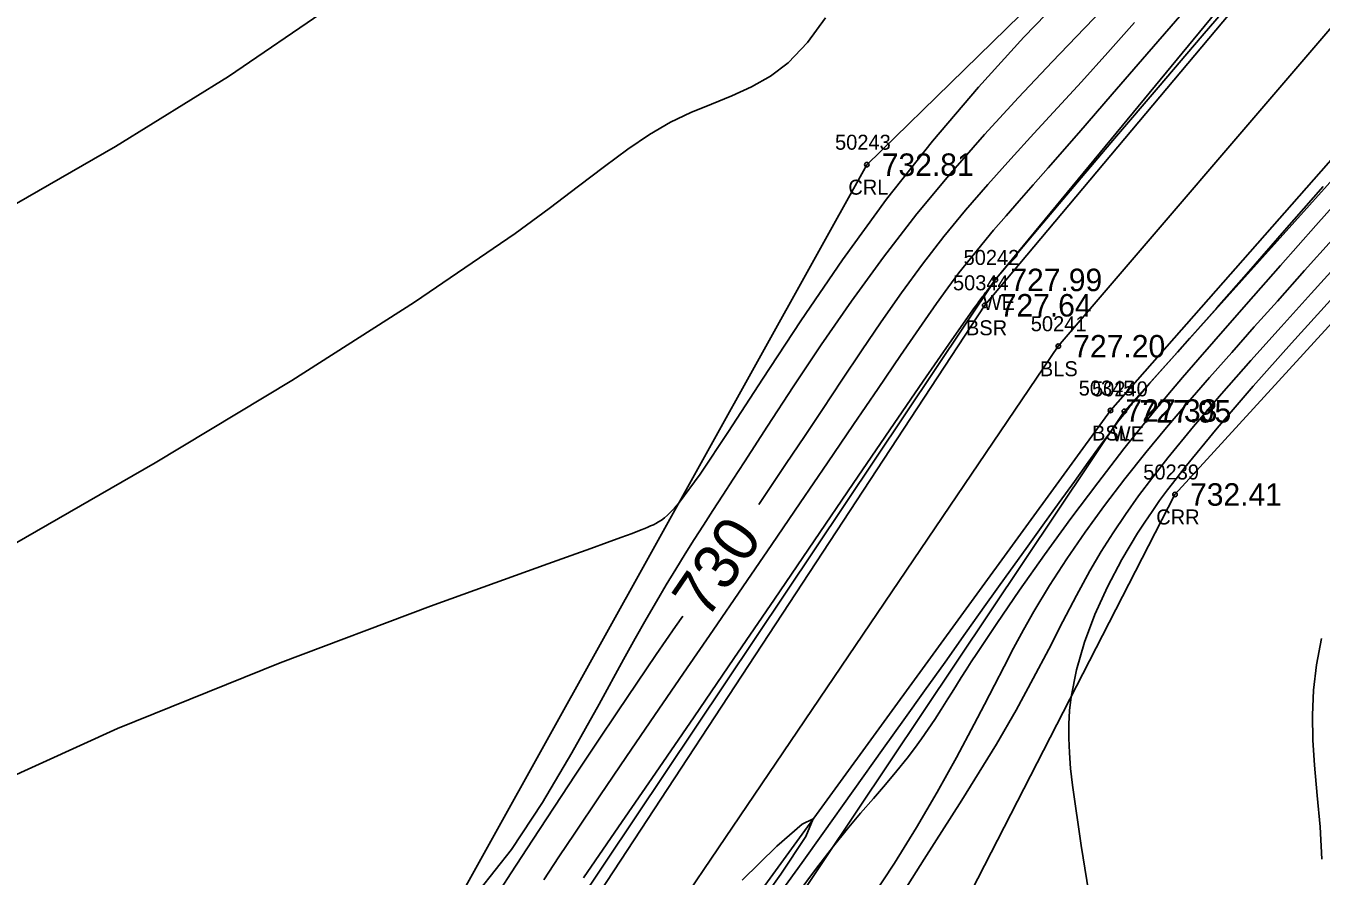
# Model space of a CAD drawing. Extents: x 1378535 to 1380697, y 997729 to 1000024.
# Drawn here: x 1379702.4 to 1379788.8, y 999037.7 to 999094.4 of the extents above; entities that cross this region are included whole.
import ezdxf

# ---------------------------------------------------------------- set-up
doc = ezdxf.new("R2010")
doc.units = 0
for name, color, linetype in [('RD_DTM_BkLn1', 7, 'Continuous'), ('RD_DTM_BkLn2', 7, 'Continuous'), ('RD_DTM_BkLn_txCode', 7, 'Continuous'), ('RD_DTM_Major1', 7, 'Continuous'), ('RD_DTM_Major1_Lbl', 7, 'Continuous'), ('RD_DTM_Minor1', 7, 'Continuous'), ('RD_EX_H2O', 7, 'Continuous'), ('RD_EX_H2O_txCode', 7, 'Continuous'), ('RD_EX_TX_H2O_ELEV', 7, 'Continuous'), ('RD_EX_TX_Misc_ELEV', 7, 'Continuous'), ('RD_SMD_Locator', 7, 'Continuous')]:
    doc.layers.add(name, color=color, linetype=linetype)

msp = doc.modelspace()

# ---------------------------------------------------------------- linework, layer by layer
at = {"layer": 'RD_DTM_BkLn1'}
msp.add_lwpolyline([(1379671.069, 998947.908), (1379694.884, 998967.78), (1379723.442, 999002.448), (1379771.255, 999073.041), (1379827.632, 999138.855), (1379861.249, 999179.195), (1379915.357, 999192.54), (1379973.258, 999207.681), (1380032.706, 999223.017), (1380054.696, 999270.258), (1380073.859, 999314.517)], dxfattribs=at)
at = {"layer": 'RD_DTM_BkLn2'}
for points in [[(1380068.121, 999316.651), (1380049.657, 999274.82), (1380028.513, 999225.034), (1379966.47, 999214.136), (1379918.102, 999198.529), (1379857.342, 999182.9), (1379822.296, 999142.387), (1379766.345, 999075.773), (1379728.069, 999017.429), (1379693.219, 998970.733), (1379663.886, 998950.121)], [(1380081.016, 999311.458), (1380061.411, 999264.141), (1380033.797, 999220.561), (1379978.164, 999199.192), (1379919.041, 999191.309), (1379864.05, 999174.436), (1379831.301, 999133.028), (1379774.735, 999068.751), (1379734.541, 999013.539), (1379699.544, 998964.07), (1379671.775, 998943.782)]]:
    msp.add_lwpolyline(points, dxfattribs=at)
at = {"layer": 'RD_DTM_Major1'}
for points in [[(1379776.346, 999094.638), (1379774.569, 999092.638), (1379772.799, 999090.675), (1379771.209, 999088.94), (1379769.634, 999087.235), (1379768.081, 999085.541), (1379766.558, 999083.843), (1379765.072, 999082.126), (1379763.629, 999080.372), (1379762.189, 999078.512), (1379760.796, 999076.609), (1379759.441, 999074.676), (1379758.116, 999072.727), (1379756.813, 999070.774), (1379755.525, 999068.83), (1379754.314, 999067.012), (1379753.106, 999065.208), (1379751.899, 999063.415), (1379751.264, 999062.477)], [(1379758.773, 999036.204), (1379760.317, 999038.551), (1379761.791, 999040.931), (1379763.181, 999043.299), (1379764.472, 999045.609), (1379765.652, 999047.815), (1379766.341, 999049.147), (1379766.996, 999050.431), (1379767.634, 999051.679), (1379768.272, 999052.904), (1379768.926, 999054.119), (1379769.614, 999055.334), (1379770.673, 999057.082), (1379771.822, 999058.849), (1379773.051, 999060.628), (1379774.348, 999062.41), (1379775.704, 999064.187), (1379777.106, 999065.95), (1379778.488, 999067.626), (1379779.902, 999069.292), (1379781.348, 999070.958), (1379782.826, 999072.632), (1379784.334, 999074.326), (1379785.874, 999076.048), (1379787.691, 999078.084), (1379789.532, 999080.151)], [(1379746.194, 999055.042), (1379745.716, 999054.345), (1379744.432, 999052.468), (1379743.138, 999050.569), (1379741.835, 999048.645), (1379740.523, 999046.691), (1379739.066, 999044.5), (1379737.611, 999042.291), (1379736.169, 999040.084), (1379734.754, 999037.904), (1379733.378, 999035.773)]]:
    msp.add_lwpolyline(points, dxfattribs=at)
at = {"layer": 'RD_DTM_Minor1'}
for points in [[(1379783.66, 999097.024), (1379780.858, 999093.753), (1379777.915, 999090.307), (1379775.004, 999086.891), (1379772.299, 999083.708), (1379769.973, 999080.962), (1379768.201, 999078.857), (1379767.85, 999078.437), (1379767.537, 999078.059), (1379767.252, 999077.71), (1379766.984, 999077.376), (1379766.723, 999077.043), (1379766.458, 999076.697), (1379766.4, 999076.619), (1379766.34, 999076.539), (1379766.279, 999076.459), (1379766.218, 999076.376), (1379766.156, 999076.292), (1379766.092, 999076.206), (1379766.025, 999076.115), (1379765.957, 999076.022), (1379765.887, 999075.926), (1379765.744, 999075.729), (1379765.67, 999075.627), (1379764.144, 999073.471), (1379762.229, 999070.707), (1379760.008, 999067.464), (1379757.562, 999063.873), (1379754.972, 999060.065), (1379752.32, 999056.17), (1379749.611, 999052.204), (1379746.952, 999048.322), (1379744.375, 999044.564), (1379741.909, 999040.969), (1379739.584, 999037.575)], [(1379771.91, 999096.724), (1379768.968, 999093.654), (1379765.933, 999090.326), (1379762.855, 999086.727), (1379759.789, 999082.843), (1379756.867, 999078.814), (1379754.084, 999074.734), (1379751.518, 999070.835), (1379749.247, 999067.349), (1379747.351, 999064.507), (1379745.907, 999062.54), (1379745.648, 999062.237), (1379745.411, 999061.983), (1379745.19, 999061.772), (1379744.981, 999061.596), (1379744.777, 999061.446), (1379744.572, 999061.316), (1379744.407, 999061.223), (1379744.236, 999061.135), (1379744.056, 999061.049), (1379743.863, 999060.965), (1379743.657, 999060.879), (1379743.433, 999060.789), (1379742.82, 999060.553), (1379742.07, 999060.273), (1379741.158, 999059.941), (1379740.058, 999059.545), (1379738.746, 999059.075), (1379737.196, 999058.522), (1379729.374, 999055.703), (1379719.33, 999051.928), (1379708.479, 999047.543), (1379698.239, 999042.891)], [(1379775.045, 999096.409), (1379773.004, 999094.266), (1379770.846, 999092.011), (1379768.61, 999089.644), (1379766.335, 999087.165), (1379764.059, 999084.575), (1379761.821, 999081.874), (1379759.586, 999078.98), (1379757.452, 999076.042), (1379755.438, 999073.133), (1379753.564, 999070.328), (1379751.849, 999067.7), (1379750.312, 999065.323), (1379749.569, 999064.177), (1379748.872, 999063.105), (1379748.212, 999062.088), (1379747.579, 999061.108), (1379746.964, 999060.146), (1379746.357, 999059.183), (1379745.732, 999058.175), (1379745.096, 999057.127), (1379744.438, 999056.019), (1379743.749, 999054.831), (1379743.019, 999053.543), (1379742.238, 999052.137), (1379740.613, 999049.156), (1379738.805, 999045.902), (1379736.843, 999042.595), (1379734.76, 999039.455), (1379732.585, 999036.701)], [(1379722.54, 999095.576), (1379715.898, 999091.047), (1379708.354, 999086.36), (1379700.255, 999081.721)], [(1379779.523, 999095.253), (1379777.171, 999092.536), (1379774.848, 999089.85), (1379772.63, 999087.29), (1379770.591, 999084.954), (1379769.587, 999083.813), (1379768.648, 999082.748), (1379767.768, 999081.743), (1379766.937, 999080.778), (1379766.146, 999079.838), (1379765.388, 999078.905), (1379764.63, 999077.929), (1379763.884, 999076.93), (1379763.135, 999075.893), (1379762.37, 999074.806), (1379761.574, 999073.655), (1379760.733, 999072.429), (1379759.232, 999070.23), (1379757.596, 999067.83), (1379755.852, 999065.268), (1379754.023, 999062.582), (1379752.134, 999059.811), (1379750.21, 999056.995), (1379748.225, 999054.097), (1379746.253, 999051.222), (1379744.32, 999048.401), (1379742.45, 999045.663), (1379740.667, 999043.038), (1379738.996, 999040.558), (1379737.937, 999038.97), (1379736.923, 999037.44)], [(1379755.718, 999094.961), (1379754.521, 999093.318), (1379753.222, 999091.943), (1379752.043, 999091.05), (1379750.784, 999090.34), (1379749.467, 999089.746), (1379748.113, 999089.201), (1379746.744, 999088.64), (1379745.379, 999087.996), (1379743.97, 999087.177), (1379742.524, 999086.193), (1379740.972, 999085.043), (1379739.25, 999083.724), (1379737.289, 999082.232), (1379735.024, 999080.567), (1379728.307, 999075.981), (1379720.103, 999070.764), (1379711.004, 999065.273), (1379701.602, 999059.868)], [(1379752.776, 999036.65), (1379754.167, 999038.603), (1379755.539, 999040.529), (1379759.598, 999046.221), (1379760.949, 999048.116), (1379762.322, 999050.043), (1379763.697, 999051.973), (1379765.069, 999053.898), (1379766.432, 999055.809), (1379767.781, 999057.697), (1379769.111, 999059.553), (1379770.233, 999061.114), (1379771.313, 999062.614), (1379772.33, 999064.021), (1379773.261, 999065.303), (1379774.083, 999066.43), (1379774.774, 999067.369), (1379775.005, 999067.681), (1379775.217, 999067.965), (1379775.414, 999068.225), (1379775.601, 999068.468), (1379775.781, 999068.699), (1379775.959, 999068.923), (1379776.038, 999069.02), (1379776.117, 999069.118), (1379776.197, 999069.215), (1379776.279, 999069.314), (1379776.362, 999069.414), (1379776.448, 999069.515), (1379776.866, 999070.002), (1379777.341, 999070.545), (1379777.884, 999071.157), (1379779.221, 999072.655), (1379780.037, 999073.571), (1379781.844, 999075.611), (1379783.974, 999078.031), (1379786.359, 999080.753), (1379788.927, 999083.696)], [(1379753.822, 999036.482), (1379755.049, 999038.13), (1379756.251, 999039.681), (1379757.177, 999040.82), (1379758.066, 999041.88), (1379758.916, 999042.872), (1379759.72, 999043.808), (1379760.474, 999044.702), (1379761.172, 999045.564), (1379761.664, 999046.207), (1379762.129, 999046.847), (1379762.576, 999047.489), (1379763.013, 999048.142), (1379763.448, 999048.812), (1379763.889, 999049.507), (1379764.177, 999049.964), (1379764.474, 999050.438), (1379764.784, 999050.929), (1379765.108, 999051.442), (1379765.451, 999051.978), (1379765.816, 999052.541), (1379767.147, 999054.542), (1379768.675, 999056.765), (1379770.346, 999059.126), (1379772.101, 999061.541), (1379773.884, 999063.926), (1379775.64, 999066.198), (1379776.623, 999067.433), (1379777.593, 999068.622), (1379778.563, 999069.789), (1379779.55, 999070.953), (1379780.567, 999072.136), (1379781.629, 999073.36), (1379783.784, 999075.823), (1379786.081, 999078.43), (1379788.451, 999081.106), (1379790.821, 999083.776)], [(1379759.787, 999034.843), (1379762.301, 999038.81), (1379764.827, 999042.758), (1379767.138, 999046.502), (1379768.44, 999048.761), (1379769.589, 999050.868), (1379770.62, 999052.836), (1379771.569, 999054.679), (1379772.473, 999056.411), (1379773.367, 999058.046), (1379774.123, 999059.337), (1379774.908, 999060.59), (1379775.734, 999061.825), (1379776.612, 999063.059), (1379777.554, 999064.313), (1379778.57, 999065.606), (1379780.284, 999067.686), (1379782.149, 999069.861), (1379784.114, 999072.093), (1379786.128, 999074.341), (1379788.14, 999076.565), (1379790.098, 999078.725)], [(1379773.529, 999035.055), (1379772.773, 999039.733), (1379772.202, 999043.749), (1379772.08, 999044.872), (1379771.997, 999045.913), (1379771.956, 999046.892), (1379771.96, 999047.829), (1379772.011, 999048.741), (1379772.114, 999049.648), (1379772.467, 999051.456), (1379773.004, 999053.298), (1379773.704, 999055.151), (1379774.544, 999056.996), (1379775.501, 999058.809), (1379776.553, 999060.569), (1379777.024, 999061.298), (1379777.512, 999062.02), (1379778.021, 999062.741), (1379778.553, 999063.467), (1379779.113, 999064.205), (1379779.703, 999064.961), (1379781.852, 999067.583), (1379784.26, 999070.375), (1379786.823, 999073.247), (1379789.431, 999076.112)], [(1379788.852, 999038.818), (1379788.722, 999040.982), (1379788.531, 999043.07), (1379788.347, 999045.097), (1379788.246, 999046.769), (1379788.221, 999048.43), (1379788.293, 999050.099), (1379788.484, 999051.795), (1379788.813, 999053.538)], [(1379750.265, 999034.343), (1379752.739, 999037.808), (1379754.404, 999040.34), (1379754.906, 999041.513), (1379754.158, 999041.16), (1379752.476, 999039.685), (1379750.163, 999037.421)]]:
    msp.add_lwpolyline(points, dxfattribs=at)
at = {"layer": 'RD_EX_H2O'}
for points in [[(1379663.754, 998950.515), (1379692.381, 998971.287), (1379719.043, 999005.745), (1379767.054, 999077.466), (1379820.322, 999142.061), (1379856.776, 999184.172), (1379909.653, 999199.365), (1379968.411, 999216.307), (1380029.427, 999227.408), (1380049.406, 999276.128), (1380067.001, 999316.436)], [(1379671.834, 998943.202), (1379700.963, 998962.761), (1379729.374, 998999.597), (1379746.583, 999025.229), (1379775.663, 999068.698), (1379833.361, 999132.972), (1379865.604, 999174.536), (1379921.646, 999184.161), (1379977.925, 999198.092), (1380034.402, 999218.74), (1380062.356, 999262.9), (1380081.879, 999311.699)], [(1379691.169, 998972.812), (1379715.491, 999007.823), (1379758.477, 999085.154), (1379818.066, 999143.325), (1379854.662, 999185.612), (1379907.498, 999203.656)], [(1379702.564, 998961.21), (1379714.915, 998970.843), (1379740.261, 998989.569), (1379744.315, 999002.648), (1379747.404, 999008.004), (1379748.702, 999008.829), (1379750.233, 999010.437), (1379755.456, 999017.171), (1379756.704, 999019.626), (1379779.044, 999063.15), (1379837.226, 999126.786), (1379869.284, 999172.186), (1379924.949, 999180.924)]]:
    msp.add_lwpolyline(points, dxfattribs=at)
at = {"layer": 'RD_SMD_Locator'}
for centre in [(1379758.477, 999085.154), (1379767.054, 999077.466), (1379766.345, 999075.773), (1379771.255, 999073.041), (1379774.735, 999068.751), (1379775.663, 999068.698), (1379779.044, 999063.15)]:
    msp.add_circle(centre, 0.15, dxfattribs=at)

# ---------------------------------------------------------------- texts
at = {"layer": 'RD_DTM_BkLn_txCode'}
for s, p in [('50344', (1379764.227, 999076.773)), ('BSR', (1379765.093, 999073.773)), ('50241', (1379769.42, 999074.041)), ('BLS', (1379770.027, 999071.041)), ('50345', (1379772.617, 999069.751)), ('BSL', (1379773.507, 999066.751))]:
    msp.add_text(s, height=1, dxfattribs=at).set_placement(p)
at = {"layer": 'RD_DTM_Major1_Lbl'}
msp.add_text('730', height=3, rotation=55.70768, dxfattribs=at).set_placement((1379747.805, 999054.729))
at = {"layer": 'RD_EX_H2O_txCode'}
for s, p in [('50243', (1379756.359, 999086.154)), ('CRL', (1379757.249, 999083.154)), ('50242', (1379764.936, 999078.466)), ('WE', (1379766.215, 999075.466)), ('50240', (1379773.506, 999069.698)), ('WE', (1379774.824, 999066.698)), ('50239', (1379776.926, 999064.15)), ('CRR', (1379777.792, 999061.15))]:
    msp.add_text(s, height=1, dxfattribs=at).set_placement(p)
at = {"layer": 'RD_EX_TX_H2O_ELEV'}
for s, p in [('732.81', (1379759.477, 999084.404)), ('727.99', (1379768.054, 999076.716)), ('727.95', (1379776.663, 999067.948)), ('732.41', (1379780.044, 999062.4))]:
    msp.add_text(s, height=1.5, dxfattribs=at).set_placement(p)
at = {"layer": 'RD_EX_TX_Misc_ELEV'}
for s, p in [('727.64', (1379767.345, 999075.023)), ('727.20', (1379772.255, 999072.291)), ('727.33', (1379775.735, 999068.001))]:
    msp.add_text(s, height=1.5, dxfattribs=at).set_placement(p)

doc.saveas('drawing.dxf')
